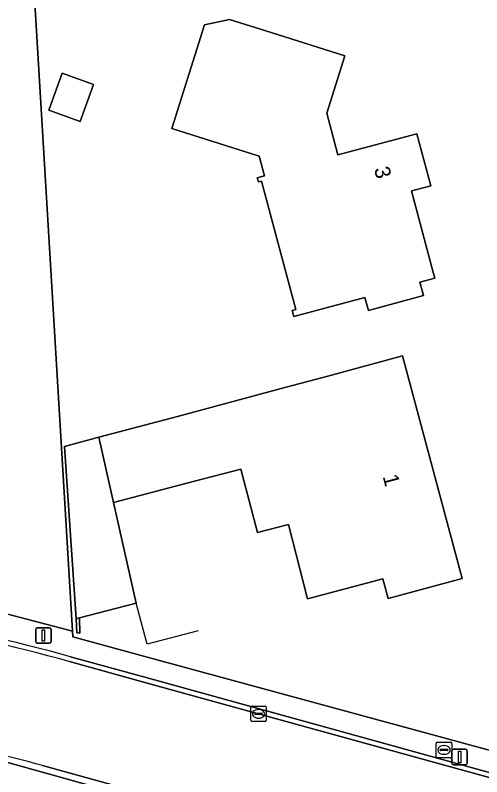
# Model space of a CAD drawing. Extents: x 162156 to 163172, y 378995 to 380779.
# Drawn here: x 162491.62 to 162521.81, y 380636.36 to 380685.64 of the extents above; entities that cross this region are included whole.
import ezdxf

# ---------------------------------------------------------------- set-up
doc = ezdxf.new("R2010")
doc.units = 0
for name, color, linetype in [('IMGEO_Brandkraan', 7, 'Continuous'), ('IMGEO_Erf', 7, 'Continuous'), ('IMGEO_Gemengd_bos', 7, 'Continuous'), ('IMGEO_Groenvoorziening', 7, 'Continuous'), ('IMGEO_Kolk', 7, 'Continuous'), ('IMGEO_Lichtmast', 7, 'Continuous'), ('IMGEO_Muur', 7, 'Continuous'), ('IMGEO_Pand', 7, 'Continuous'), ('IMGEO_Pand_nummerreeks', 7, 'Continuous'), ('IMGEO_Rijbaan_lokaal_gesloten', 7, 'Continuous'), ('IMGEO_Rijbaan_lokaal_open', 7, 'Continuous'), ('IMGEO_Voetpad_open', 7, 'Continuous')]:
    doc.layers.add(name, color=color, linetype=linetype)

msp = doc.modelspace()

# ---------------------------------------------------------------- linework, layer by layer
at = {"layer": 'IMGEO_Brandkraan'}
for p, q in [((162518.866, 380637.667), (162518.866, 380638.519)), ((162518.941, 380638.593), (162519.793, 380638.593)), ((162519.354, 380638.373), (162519.379, 380638.373)), ((162519.867, 380638.519), (162519.867, 380637.667)), ((162519.125, 380638.087), (162519.125, 380638.099)), ((162519.563, 380638.05), (162519.165, 380638.05)), ((162519.168, 380638.136), (162519.566, 380638.136)), ((162519.377, 380637.813), (162519.352, 380637.813)), ((162519.609, 380638.099), (162519.609, 380638.087)), ((162519.793, 380637.593), (162518.941, 380637.593))]:
    msp.add_line(p, q, dxfattribs=at)
for points in [[(162518.866, 380637.667), (162518.866, 380638.519)], [(162518.941, 380638.593), (162519.793, 380638.593)], [(162519.867, 380638.519), (162519.867, 380637.667)], [(162519.793, 380637.593), (162518.941, 380637.593)]]:
    msp.add_lwpolyline(points, dxfattribs=at)
for centre, radius, start, end in [((162518.943, 380638.517), 0.0765, 91.552, 178.448), ((162518.943, 380638.517), 0.0765, 91.552, 178.448), ((162519.791, 380638.517), 0.0765, 1.552, 88.448), ((162519.791, 380638.517), 0.0765, 1.552, 88.448), ((162519.165, 380638.096), 0.0403, 85.8775, 175.7526), ((162519.162, 380638.086), 0.0366, 178.938, 274.7102), ((162519.566, 380638.093), 0.043, 264.8664, 352.4533), ((162519.57, 380638.098), 0.0386, 1.7309, 96.639), ((162518.943, 380637.669), 0.0765, 181.552, 268.448), ((162518.943, 380637.669), 0.0765, 181.552, 268.448), ((162519.791, 380637.669), 0.0765, 271.552, 358.448), ((162519.791, 380637.669), 0.0765, 271.552, 358.448)]:
    msp.add_arc(centre, radius, start, end, dxfattribs=at)
for centre, major_axis, ratio, start_param, end_param in [((162519.353, 380638.093), (-0.387, 0.002), 0.722429, 4.712389, 7.853982), ((162519.378, 380638.093), (-0.39, 0.002), 0.717154, 1.570796, 4.712389)]:
    msp.add_ellipse(centre, major_axis=major_axis, ratio=ratio, start_param=start_param, end_param=end_param, dxfattribs=at)
at = {"layer": 'IMGEO_Erf'}
msp.add_lwpolyline([(162492.106, 380699.378), (162495.322, 380645.782), (162495.343, 380645.411), (162500, 380644.145), (162522.754, 380637.957), (162523.197, 380637.833), (162524.192, 380640.817), (162525.462, 380645.755), (162525.831, 380649.144), (162525.946, 380652.166), (162525.339, 380661.183), (162525.063, 380665.289), (162524.467, 380674.141)], dxfattribs=at)
for points in [[(162514.475, 380666.544), (162514.25, 380667.382), (162509.646, 380666.146), (162509.54, 380666.542), (162509.788, 380666.608), (162507.561, 380674.906), (162507.356, 380674.851), (162507.282, 380675.128), (162507.744, 380675.252), (162507.403, 380676.521), (162501.746, 380678.31), (162503.866, 380685.012), (162505.481, 380685.369), (162508.179, 380684.516), (162512.946, 380683.008), (162511.775, 380679.302), (162512.5, 380676.599), (162517.618, 380677.973), (162518.521, 380674.609), (162518.269, 380674.541), (162517.257, 380674.27), (162518.652, 380669.072), (162518.773, 380668.62), (162517.799, 380668.358), (162518.03, 380667.498)], [(162495.816, 380678.765), (162493.8, 380679.496), (162494.666, 380681.887), (162496.682, 380681.156)], [(162499.455, 380647.604), (162495.773, 380646.639), (162495.805, 380645.656), (162495.601, 380645.663), (162495.555, 380646.572), (162494.809, 380657.73), (162497.032, 380658.332), (162502.121, 380659.681), (162508.828, 380661.481), (162511.853, 380662.293), (162516.682, 380663.589), (162520.546, 380649.19), (162515.744, 380647.901), (162515.401, 380649.177), (162510.541, 380647.873), (162509.294, 380652.682), (162507.298, 380652.164), (162506.215, 380656.272), (162503.227, 380655.484), (162497.987, 380654.102)]]:
    msp.add_lwpolyline(points, close=True, dxfattribs=at)
at = {"layer": 'IMGEO_Gemengd_bos'}
msp.add_lwpolyline([(162588.468, 380737.188), (162586.551, 380744.555), (162484.993, 380723.337), (162489.56, 380647.226), (162490.626, 380647.011), (162495.322, 380645.782), (162492.106, 380699.378), (162491.884, 380703.08), (162491.704, 380706.075), (162495.145, 380706.959), (162516.313, 380712.509), (162521.721, 380713.908), (162540.954, 380719.003), (162546.168, 380720.369), (162569.829, 380726.567), (162580.923, 380721.172), (162600.057, 380710.71), (162599.944, 380718.331), (162600.7, 380718.224)], dxfattribs=at)
at = {"layer": 'IMGEO_Groenvoorziening'}
msp.add_lwpolyline([(162465.547, 380639.847), (162452.609, 380638.519), (162438.317, 380637.334), (162438.521, 380635.944), (162437.595, 380635.83), (162437.854, 380633.025), (162463.991, 380631.774), (162466.779, 380634.155), (162485.377, 380633.853), (162489.211, 380633.646), (162492.259, 380633.107), (162495.434, 380632.111), (162498.979, 380630.341), (162500, 380629.686), (162501.777, 380628.214), (162507.464, 380626.838), (162508.449, 380630.789), (162507.522, 380630.962), (162507.766, 380631.808), (162507.151, 380631.978), (162507.306, 380632.754), (162500, 380634.796), (162491.138, 380637.273)], dxfattribs=at)
at = {"layer": 'IMGEO_Kolk'}
for p, q in [((162506.868, 380640.005), (162506.868, 380640.857)), ((162506.943, 380640.931), (162507.795, 380640.931)), ((162507.869, 380640.857), (162507.869, 380640.005)), ((162507.127, 380640.425), (162507.127, 380640.437)), ((162507.565, 380640.388), (162507.167, 380640.388)), ((162507.17, 380640.474), (162507.568, 380640.474)), ((162507.356, 380640.711), (162507.381, 380640.711)), ((162507.611, 380640.437), (162507.611, 380640.425)), ((162507.795, 380639.931), (162506.943, 380639.931)), ((162507.379, 380640.151), (162507.354, 380640.151))]:
    msp.add_line(p, q, dxfattribs=at)
for points in [[(162506.868, 380640.005), (162506.868, 380640.857)], [(162506.943, 380640.931), (162507.795, 380640.931)], [(162507.869, 380640.857), (162507.869, 380640.005)], [(162507.795, 380639.931), (162506.943, 380639.931)]]:
    msp.add_lwpolyline(points, dxfattribs=at)
for centre, radius, start, end in [((162506.945, 380640.855), 0.0765, 91.552, 178.448), ((162506.945, 380640.855), 0.0765, 91.552, 178.448), ((162507.793, 380640.855), 0.0765, 1.552, 88.448), ((162507.793, 380640.855), 0.0765, 1.552, 88.448), ((162507.167, 380640.434), 0.0403, 85.8775, 175.7526), ((162507.164, 380640.424), 0.0366, 178.938, 274.7102), ((162507.568, 380640.431), 0.043, 264.8664, 352.4533), ((162507.572, 380640.436), 0.0386, 1.7309, 96.639), ((162506.945, 380640.007), 0.0765, 181.552, 268.448), ((162506.945, 380640.007), 0.0765, 181.552, 268.448), ((162507.793, 380640.007), 0.0765, 271.552, 358.448), ((162507.793, 380640.007), 0.0765, 271.552, 358.448)]:
    msp.add_arc(centre, radius, start, end, dxfattribs=at)
for centre, major_axis, ratio, start_param, end_param in [((162507.355, 380640.431), (-0.387, 0.002), 0.722429, 4.712389, 7.853982), ((162507.38, 380640.431), (-0.39, 0.002), 0.717154, 1.570796, 4.712389)]:
    msp.add_ellipse(centre, major_axis=major_axis, ratio=ratio, start_param=start_param, end_param=end_param, dxfattribs=at)
at = {"layer": 'IMGEO_Lichtmast'}
for p, q in [((162492.948, 380645.102), (162492.948, 380645.902)), ((162492.948, 380645.902), (162492.948, 380645.102)), ((162493.048, 380646.002), (162493.838, 380646.002)), ((162493.838, 380646.002), (162493.048, 380646.002)), ((162493.938, 380645.902), (162493.938, 380645.102)), ((162493.938, 380645.102), (162493.938, 380645.902)), ((162493.838, 380645.002), (162493.048, 380645.002)), ((162493.048, 380645.002), (162493.838, 380645.002)), ((162519.876, 380637.239), (162519.876, 380638.039)), ((162519.876, 380638.039), (162519.876, 380637.239)), ((162519.976, 380638.139), (162520.766, 380638.139)), ((162520.766, 380638.139), (162519.976, 380638.139)), ((162520.866, 380638.039), (162520.866, 380637.239)), ((162520.866, 380637.239), (162520.866, 380638.039)), ((162520.766, 380637.139), (162519.976, 380637.139)), ((162519.976, 380637.139), (162520.766, 380637.139))]:
    msp.add_line(p, q, dxfattribs=at)
for points in [[(162493.368, 380645.877), (162493.518, 380645.877), (162493.518, 380645.127), (162493.368, 380645.127), (162493.368, 380645.877)], [(162520.296, 380638.014), (162520.446, 380638.014), (162520.446, 380637.264), (162520.296, 380637.264), (162520.296, 380638.014)]]:
    msp.add_lwpolyline(points, dxfattribs=at)
for centre, start, end in [((162493.048, 380645.902), 90, 180), ((162493.048, 380645.902), 90, 180), ((162493.838, 380645.902), 0, 90), ((162493.838, 380645.902), 360, 90), ((162493.048, 380645.102), 180, 270), ((162493.048, 380645.102), 180, 270), ((162493.838, 380645.102), 270, 0), ((162493.838, 380645.102), 270, 0), ((162519.976, 380638.039), 90, 180), ((162519.976, 380638.039), 90, 180), ((162520.766, 380638.039), 0, 90), ((162520.766, 380638.039), 360, 90), ((162519.976, 380637.239), 180, 270), ((162519.976, 380637.239), 180, 270), ((162520.766, 380637.239), 270, 0), ((162520.766, 380637.239), 270, 0)]:
    msp.add_arc(centre, 0.1, start, end, dxfattribs=at)
at = {"layer": 'IMGEO_Muur'}
msp.add_lwpolyline([(162503.461, 380645.811), (162500.155, 380644.948), (162499.455, 380647.604)], dxfattribs=at)
msp.add_lwpolyline([(162495.555, 380646.572), (162495.601, 380645.663), (162495.805, 380645.656), (162495.773, 380646.639)], close=True, dxfattribs=at)
at = {"layer": 'IMGEO_Pand'}
for points in [[(162514.475, 380666.544), (162518.03, 380667.498), (162517.799, 380668.358), (162518.773, 380668.62), (162518.652, 380669.072), (162517.257, 380674.27), (162518.269, 380674.541), (162518.521, 380674.609), (162517.618, 380677.973), (162512.5, 380676.599), (162511.775, 380679.302), (162512.946, 380683.008), (162508.179, 380684.516), (162505.481, 380685.369), (162503.866, 380685.012), (162501.746, 380678.31), (162507.403, 380676.521), (162507.744, 380675.252), (162507.282, 380675.128), (162507.356, 380674.851), (162507.561, 380674.906), (162509.788, 380666.608), (162509.54, 380666.542), (162509.646, 380666.146), (162514.25, 380667.382)], [(162496.682, 380681.156), (162494.666, 380681.887), (162493.8, 380679.496), (162495.816, 380678.765)], [(162516.682, 380663.589), (162511.853, 380662.293), (162508.828, 380661.481), (162502.121, 380659.681), (162497.032, 380658.332), (162497.987, 380654.102), (162503.227, 380655.484), (162506.215, 380656.272), (162507.298, 380652.164), (162509.294, 380652.682), (162510.541, 380647.873), (162515.401, 380649.177), (162515.744, 380647.901), (162520.546, 380649.19)], [(162497.987, 380654.102), (162497.032, 380658.332), (162494.809, 380657.73), (162495.555, 380646.572), (162495.773, 380646.639), (162499.455, 380647.604)]]:
    msp.add_lwpolyline(points, close=True, dxfattribs=at)
at = {"layer": 'IMGEO_Rijbaan_lokaal_gesloten'}
for points in [[(162615.787, 380610.248), (162577.262, 380621.022), (162528.458, 380634.586), (162522.653, 380636.202), (162522.294, 380636.301), (162500, 380642.467), (162495.123, 380643.816)], [(162477.228, 380639.674), (162480.976, 380639.284), (162491.138, 380637.273), (162500, 380634.796), (162507.306, 380632.754), (162508.833, 380632.327), (162514.682, 380630.745), (162515.001, 380630.659), (162515.816, 380630.433), (162516.692, 380630.19), (162520.317, 380629.183), (162520.472, 380629.14), (162539.243, 380623.93), (162546.179, 380622.005), (162562.034, 380617.74), (162563.328, 380617.392), (162567.697, 380616.172), (162569.642, 380615.628), (162574.005, 380614.41), (162591.403, 380609.551), (162600.159, 380607.105), (162600.248, 380607.426)], [(162493.395, 380637.088), (162500, 380635.264), (162520.438, 380629.619), (162522.044, 380629.176), (162547.05, 380622.206), (162600.248, 380607.426), (162612.155, 380604.118)], [(162600.248, 380607.426), (162547.05, 380622.206), (162522.044, 380629.176), (162520.438, 380629.619), (162500, 380635.264), (162493.395, 380637.088)]]:
    msp.add_lwpolyline(points, dxfattribs=at)
for centre, radius, start, end in [((162466.149, 380540.047), 107.738, 74.39961, 80.55031), ((162466.099, 380536.8), 103.937, 74.77446, 82.67939), ((162466.099, 380536.8), 103.937, 74.77446, 82.67939)]:
    msp.add_arc(centre, radius, start, end, dxfattribs=at)
at = {"layer": 'IMGEO_Rijbaan_lokaal_open'}
for points in [[(162495.123, 380643.816), (162500, 380642.467), (162522.294, 380636.301), (162522.653, 380636.202), (162528.458, 380634.586), (162577.262, 380621.022), (162615.787, 380610.248)], [(162528.543, 380634.851), (162522.754, 380636.506), (162522.38, 380636.609), (162500, 380642.8), (162495.208, 380644.124)]]:
    msp.add_lwpolyline(points, dxfattribs=at)
for centre, radius, start, end in [((162466.149, 380540.047), 107.738, 74.39961, 80.55031), ((162465.822, 380538.6), 109.539, 74.43888, 80.50029)]:
    msp.add_arc(centre, radius, start, end, dxfattribs=at)
at = {"layer": 'IMGEO_Voetpad_open'}
msp.add_lwpolyline([(162495.208, 380644.124), (162500, 380642.8), (162522.38, 380636.609), (162522.754, 380636.506), (162523.197, 380637.833), (162522.754, 380637.957), (162500, 380644.145), (162495.343, 380645.411), (162495.322, 380645.782), (162490.626, 380647.011), (162489.56, 380647.226), (162486.083, 380647.928)], dxfattribs=at)
msp.add_arc((162465.822, 380538.6), 109.539, 74.43888, 80.50029, dxfattribs=at)

# ---------------------------------------------------------------- texts
at = {"layer": 'IMGEO_Pand_nummerreeks'}
for s, rotation, p in [('3', 285.0257, (162514.83, 380675.706)), ('1', 285.0915, (162515.391, 380655.794))]:
    msp.add_text(s, height=1, rotation=rotation, dxfattribs=at).set_placement(p)

doc.saveas('drawing.dxf')
